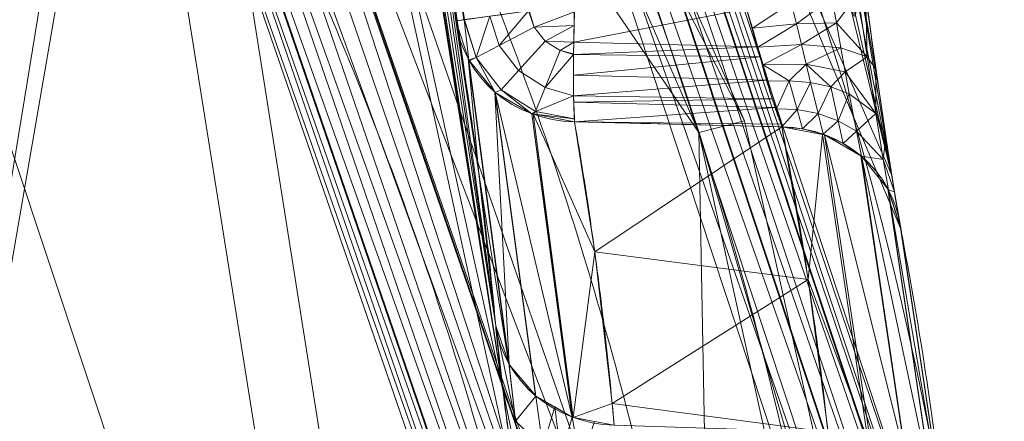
# Model space of a CAD drawing. Header units: millimetres. Extents: x -71 to 71, y -145 to 145.
# Tile 456 of 497: x 41.593 to 43.971, y 100.493 to 101.462. Entities that reach past the tile are written whole.
import ezdxf

# ---------------------------------------------------------------- set-up
doc = ezdxf.new("R2010")
doc.units = ezdxf.units.MM
doc.layers.add('1', color=7, linetype='CONTINUOUS')

msp = doc.modelspace()

# ---------------------------------------------------------------- linework, layer by layer
at = {"layer": '1', "color": 163, "linetype": 'Continuous', "lineweight": 13, "extrusion": (0.136693, -0.990613, 7.06994e-05)}
msp.add_arc((56.4148, -3.0812, -94.6776), 0.3, 92.0184, 180.684, dxfattribs=at)
at = {"layer": '1', "color": 163, "linetype": 'Continuous', "lineweight": 13, "extrusion": (0.999079, -0.025157, 0.03477)}
msp.add_arc((102.549, -4.4898, 40.2432), 0.3, 90.3221, 161.5023, dxfattribs=at)
at = {"layer": '1', "color": 163, "linetype": 'Continuous', "lineweight": 13, "extrusion": (0.055369, -0.318614, -0.946266)}
msp.add_arc((59.6877, -88.6691, -27.0397), 0.3, 101.3413, 182.1154, dxfattribs=at)
at = {"layer": '1', "color": 163, "linetype": 'Continuous', "lineweight": 13, "extrusion": (-0.061605, 0.318699, 0.945852)}
msp.add_arc((-61.7876, -86.8594, 26.7635), 0.3, 176.6042, 257.635, dxfattribs=at)
at = {"layer": '1', "color": 163, "linetype": 'Continuous', "lineweight": 13, "extrusion": (0.02833, -0.318958, -0.947345)}
msp.add_arc((51.7858, -93.1656, -25.9349), 0.3, 96.8106, 176.3076, dxfattribs=at)
at = {"layer": '1', "color": 163, "linetype": 'Continuous', "lineweight": 13}
for points, knots in [([(37.1742, 118.086, 15.9593), (37.2239, 117.78, 15.9463), (37.3507, 117.0027, 15.9054), (37.5568, 115.7564, 15.8077), (37.7934, 114.3493, 15.6541), (38.0328, 112.9479, 15.4585), (38.2747, 111.5533, 15.2221), (38.5188, 110.1664, 14.9462), (38.7649, 108.7878, 14.6324), (39.0126, 107.4184, 14.2824), (39.2617, 106.0585, 13.8977), (39.5121, 104.7086, 13.4802), (39.8472, 102.9223, 12.8822), (40.2679, 100.7151, 12.0617), (40.7745, 98.1074, 10.9747), (41.2817, 95.5384, 9.7995), (41.7887, 93.0052, 8.5494), (42.2949, 90.5035, 7.2369), (42.7998, 88.0289, 5.8738), (43.3031, 85.5763, 4.4712), (43.8045, 83.1402, 3.0394), (44.304, 80.7151, 1.5883), (44.8014, 78.2954, 0.1277), (45.2966, 75.8753, -1.3331), (45.7895, 73.4492, -2.7846), (46.28, 71.0113, -4.2172), (46.7679, 68.5562, -5.621), (47.2529, 66.0784, -6.9855), (47.7345, 63.5728, -8.2997), (48.2124, 61.0349, -9.5518), (48.6857, 58.4605, -10.7293), (49.1537, 55.8466, -11.8187), (49.5382, 53.6336, -12.6415), (49.8418, 51.8423, -13.2413), (50.0674, 50.4885, -13.6603), (50.2906, 49.1246, -14.0464), (50.5112, 47.7509, -14.398), (50.7289, 46.3679, -14.7133), (50.9436, 44.9764, -14.9907), (51.155, 43.5771, -15.2287), (51.3628, 42.1709, -15.4259), (51.5668, 40.7589, -15.5811), (51.7667, 39.3423, -15.6933), (51.9623, 37.9222, -15.7617), (52.0897, 36.9741, -15.7777), (52.1526, 36.5, -15.7782)], [0, 0, 0, 0, 0.010355, 0.026317, 0.042279, 0.058241, 0.074203, 0.090165, 0.106127, 0.122089, 0.138051, 0.154013, 0.169975, 0.201899, 0.233823, 0.265747, 0.297671, 0.329595, 0.361519, 0.393443, 0.425367, 0.457291, 0.489215, 0.521139, 0.553063, 0.584988, 0.616912, 0.648836, 0.68076, 0.712684, 0.744608, 0.776532, 0.808456, 0.824418, 0.84038, 0.856342, 0.872304, 0.888266, 0.904228, 0.92019, 0.936152, 0.952114, 0.968076, 0.984038, 1, 1, 1, 1]), ([(37.2559, 118.086, -16.033), (37.2646, 118.0418, -16.0345), (37.2954, 117.884, -16.0402), (37.3485, 117.6126, -16.0511), (37.4264, 117.215, -16.0696), (37.4932, 116.8744, -16.0881), (37.5489, 116.5907, -16.1052), (37.6046, 116.307, -16.1232), (37.6939, 115.8533, -16.1546), (37.8166, 115.23, -16.2045), (37.9507, 114.5507, -16.2669), (38.0849, 113.8722, -16.3372), (38.2638, 112.9687, -16.4414), (38.4876, 111.8417, -16.5908), (38.7562, 110.4936, -16.7997), (39.0246, 109.1501, -17.0371), (39.2927, 107.8117, -17.3018), (39.5602, 106.4786, -17.5926), (39.8272, 105.1511, -17.9082), (40.1823, 103.3886, -18.3604), (40.624, 101.1999, -18.9814), (41.1501, 98.5965, -19.8056), (41.6718, 96.0151, -20.6987), (42.1886, 93.4541, -21.6512), (42.7005, 90.9112, -22.6535), (43.2072, 88.3839, -23.6968), (43.7087, 85.8691, -24.7725), (44.3704, 82.5286, -26.2387), (45.1848, 78.3681, -28.1111), (45.9823, 74.2044, -29.9837), (46.6103, 70.8576, -31.4504), (47.0762, 68.3363, -32.5266), (47.5371, 65.8004, -33.5705), (47.9927, 63.2471, -34.5735), (48.4427, 60.6737, -35.5266), (48.887, 58.0781, -36.4203), (49.325, 55.4585, -37.2449), (49.6843, 53.2549, -37.8662), (49.968, 51.4796, -38.3185), (50.1788, 50.142, -38.6341), (50.3876, 48.7984, -38.9248), (50.5942, 47.4491, -39.1893), (50.7984, 46.0944, -39.4265), (51.0003, 44.7346, -39.635), (51.1664, 43.5976, -39.7841), (51.2979, 42.6859, -39.8879), (51.3958, 42.0012, -39.958), (51.4931, 41.3157, -40.0201), (51.5896, 40.6294, -40.0741), (51.6854, 39.9423, -40.12), (51.7646, 39.3693, -40.1513), (51.8276, 38.9106, -40.1721), (51.8746, 38.5665, -40.1857), (51.9214, 38.2223, -40.1971), (51.9681, 37.8779, -40.2064), (52.0145, 37.5335, -40.2136), (52.053, 37.2465, -40.2177), (52.0838, 37.0168, -40.22), (52.1068, 36.8446, -40.2212), (52.1297, 36.6723, -40.2218), (52.1449, 36.5574, -40.2218), (52.1526, 36.5, -40.2218)], [0, 0, 0, 0, 0.001553, 0.005547, 0.009541, 0.015532, 0.017529, 0.019525, 0.025516, 0.033504, 0.041491, 0.049479, 0.057466, 0.073442, 0.089417, 0.105392, 0.121367, 0.137342, 0.153317, 0.169292, 0.201243, 0.233193, 0.265143, 0.297094, 0.329044, 0.360994, 0.392944, 0.424895, 0.488795, 0.552696, 0.584646, 0.616596, 0.648547, 0.680497, 0.712447, 0.744398, 0.776348, 0.808298, 0.824273, 0.840249, 0.856224, 0.872199, 0.888174, 0.904149, 0.920124, 0.928112, 0.936099, 0.944087, 0.952075, 0.960062, 0.96805, 0.972043, 0.976037, 0.980031, 0.984025, 0.988019, 0.992012, 0.994009, 0.996006, 0.998003, 1, 1, 1, 1]), ([(42.1253, 105.1658, -3.0851), (42.1308, 105.1272, -3.0851), (42.1363, 105.0886, -3.0852), (42.2225, 104.4844, -3.0862), (42.3027, 103.9187, -3.0872), (42.4428, 102.9237, -3.0889), (42.5029, 102.4944, -3.0896), (42.5906, 101.8632, -3.0907), (42.6185, 101.6612, -3.0911), (42.6464, 101.4592, -3.0914)], [0, 0, 0, 0, 0.031237, 0.031237, 0.489202, 0.489202, 0.836569, 0.836569, 1, 1, 1, 1]), ([(43.6055, 99.4993, -4.8367), (43.6055, 99.4994, -4.8366), (43.6055, 99.4994, -4.8366), (43.5561, 99.9036, -3.637), (43.4799, 100.3076, -2.438), (43.279, 101.0718, -0.1699), (43.16, 101.4324, 0.9003), (42.8697, 102.152, 3.0359), (42.6982, 102.5112, 4.102), (42.4984, 102.8686, 5.1631), (42.4983, 102.8686, 5.1631), (42.4983, 102.8686, 5.1631)], [0, 0, 0, 0, 0.000006, 0.000006, 0.357966, 0.357966, 0.67864, 0.67864, 0.999994, 0.999994, 1, 1, 1, 1]), ([(43.3488, 101.4883, -2.7736), (43.3548, 101.468, -2.7735), (43.3661, 101.4274, -2.7774), (43.3814, 101.3709, -2.7946), (43.395, 101.3222, -2.8206), (43.4069, 101.2821, -2.8519), (43.4169, 101.2514, -2.8852), (43.4275, 101.2213, -2.9292), (43.4324, 101.209, -2.9585), (43.4341, 101.2033, -2.9753)], [0, 0, 0, 0, 0.125, 0.25, 0.375, 0.5, 0.625, 0.75, 1, 1, 1, 1]), ([(42.6464, 101.4592, -3.0914), (42.6474, 101.4536, -3.1079), (42.6484, 101.448, -3.1244), (42.663, 101.3625, -3.3759), (42.6756, 101.2826, -3.6109), (42.6985, 101.1228, -4.0812), (42.7089, 101.0428, -4.3163), (42.7275, 100.8829, -4.7868), (42.7357, 100.8029, -5.022), (42.7428, 100.723, -5.2573)], [0, 0, 0, 0, 0.022844, 0.022844, 0.348538, 0.348538, 0.674256, 0.674256, 1, 1, 1, 1]), ([(43.0289, 100.4834, -5.1681), (43.0289, 100.4834, -5.1681), (43.0289, 100.4834, -5.1681), (43.0219, 100.563, -4.9318), (43.0137, 100.6426, -4.6955), (42.9953, 100.8016, -4.2231), (42.985, 100.8812, -3.9869), (42.9614, 101.0458, -3.498), (42.9479, 101.1308, -3.2453), (42.9331, 101.2159, -2.9927)], [0, 0, 0, 0, 0.000026, 0.000026, 0.325718, 0.325718, 0.651436, 0.651436, 1, 1, 1, 1]), ([(42.9331, 101.2159, -2.9927), (42.9702, 101.215, -2.9914), (43.0072, 101.214, -2.9901), (43.1742, 101.2098, -2.9843), (43.3041, 101.2065, -2.9798), (43.4341, 101.2033, -2.9753)], [0, 0, 0, 0, 0.221781, 0.221781, 1, 1, 1, 1]), ([(43.4341, 101.2033, -2.9753), (43.4354, 101.1964, -2.9958), (43.4368, 101.1894, -3.0164), (43.4533, 101.103, -3.2729), (43.4673, 101.0234, -3.509), (43.4933, 100.8643, -3.9812), (43.5052, 100.7848, -4.2174), (43.5268, 100.6256, -4.6898), (43.5366, 100.546, -4.9261), (43.5453, 100.4664, -5.1624), (43.5453, 100.4663, -5.1624), (43.5453, 100.4663, -5.1624)], [0, 0, 0, 0, 0.02819, 0.02819, 0.352128, 0.352128, 0.676064, 0.676064, 0.999974, 0.999974, 1, 1, 1, 1]), ([(42.7428, 100.723, -5.2573), (42.7444, 100.7055, -5.3086), (42.7488, 100.6617, -5.4085), (42.7635, 100.5372, -5.5871), (42.7931, 100.3155, -5.7495), (42.8391, 100.0002, -5.8419), (42.89, 99.676, -5.7945), (42.9374, 99.3857, -5.6407), (42.9712, 99.1877, -5.3761), (42.9853, 99.1083, -5.1116), (42.985, 99.1178, -4.8935), (42.9815, 99.1438, -4.7876), (42.9791, 99.1613, -4.7363)], [0, 0, 0, 0, 0.0625, 0.125, 0.25, 0.375, 0.5, 0.625, 0.75, 0.875, 0.9375, 1, 1, 1, 1])]:
    msp.add_open_spline(points, degree=3, knots=knots, dxfattribs=at)
for points in [[(42.7829, 103.1818, 5.1112), (43.0389, 102.7269, 3.7498), (43.5147, 101.7097, 0.7081), (43.8109, 100.4871, -2.9572), (43.8917, 99.8268, -4.9352)], [(42.0967, 102.8554, 5.1677), (42.2575, 102.5776, 4.3425), (42.5444, 102.0199, 2.6861), (42.8777, 101.1788, 0.1881), (43.1207, 100.3346, -2.319), (43.2261, 99.7704, -3.9946), (43.2656, 99.4881, -4.8329)], [(42.9791, 99.1613, -4.7363), (42.9394, 99.4449, -3.902), (42.8342, 100.0117, -2.2343), (42.5919, 100.8596, 0.2611), (42.259, 101.7042, 2.7474), (41.9727, 102.264, 4.3961), (41.8124, 102.5428, 5.2175)], [(43.598, 101.5009, -1.252), (43.6316, 101.3718, -1.6387), (43.6055, 101.6701, -2.0443), (43.5524, 102.0708, -2.045)], [(43.6356, 101.5268, -2.4669), (43.6695, 101.274, -2.4665), (43.7051, 101.0405, -2.631), (43.7209, 100.9593, -2.8744)], [(43.8314, 100.2261, -5.0709), (43.8048, 100.4696, -4.3397), (43.7681, 100.7139, -3.6074), (43.7205, 100.9592, -2.8744)]]:
    msp.add_open_spline(points, degree=3, dxfattribs=at)
for points in [[(39.2396, 108.1656, -18.052), (41.141, 107.8941, -9.6329), (42.7869, 97.5005, -12.7005)], [(42.7869, 97.5005, -12.7005), (41.4209, 97.2562, -20.2723), (39.2396, 108.1656, -18.052)], [(42.7869, 97.5005, -12.7005), (41.141, 107.8941, -9.6329), (42.7947, 100.3088, -5.7315)], [(41.141, 107.8941, -9.6329), (42.7605, 100.5644, -5.5376), (42.7947, 100.3088, -5.7315)], [(42.7605, 100.5644, -5.5376), (41.141, 107.8941, -9.6329), (41.8507, 106.3073, -5.7195)], [(39.0136, 107.8138, 13.5366), (40.4766, 99.6431, 11.6096), (41.6453, 103.3006, 5.7764)], [(41.8507, 106.3073, -5.7195), (41.9038, 106.0521, -5.5265), (42.7605, 100.5644, -5.5376)], [(42.7605, 100.5644, -5.5376), (41.9038, 106.0521, -5.5265), (41.9451, 105.8946, -5.2475)], [(42.7428, 100.723, -5.2573), (41.9451, 105.8946, -5.2475), (42.0486, 105.5306, -4.1673)], [(42.7428, 100.723, -5.2573), (42.7605, 100.5644, -5.5376), (41.9451, 105.8946, -5.2475)], [(42.388, 103.3128, -3.0882), (42.7428, 100.723, -5.2573), (42.0486, 105.5306, -4.1673)], [(42.667, 101.4621, -2.978), (42.666, 101.4619, -2.9837), (42.1466, 105.1689, -2.9791)], [(42.1466, 105.1689, -2.9791), (42.666, 101.4619, -2.9837), (42.388, 103.3128, -3.0882)], [(42.666, 101.4619, -2.9837), (42.6464, 101.4592, -3.0914), (42.388, 103.3128, -3.0882)], [(42.388, 103.3128, -3.0882), (42.5187, 102.375, -3.0898), (42.6637, 101.3457, -3.4252), (42.7023, 101.0912, -4.1741)], [(42.7023, 101.0912, -4.1741), (42.7428, 100.723, -5.2573), (42.388, 103.3128, -3.0882)], [(40.4766, 99.6431, 11.6096), (41.6888, 102.9826, 5.7037), (41.6453, 103.3006, 5.7764)], [(43.8918, 99.8269, -4.9352), (42.7829, 103.1818, 5.1112), (42.7747, 103.1297, 5.1272)], [(42.7829, 103.1818, 5.1112), (43.6989, 101.0886, -2.6581), (43.5975, 101.5009, -1.252)], [(43.7205, 100.9592, -2.8744), (42.7829, 103.1818, 5.1112), (43.8917, 99.8268, -4.9352)], [(43.7205, 100.9592, -2.8744), (43.6989, 101.0886, -2.6581), (42.7829, 103.1818, 5.1112)], [(43.8879, 99.7721, -4.9169), (42.7747, 103.1297, 5.1272), (42.7659, 103.0743, 5.1442)], [(42.7747, 103.1297, 5.1272), (43.8879, 99.7721, -4.9169), (43.8918, 99.8269, -4.9352)], [(43.8832, 99.7088, -4.8958), (42.7653, 103.0705, 5.1454), (42.7361, 103.0228, 5.156)], [(43.8836, 99.7134, -4.8973), (42.7659, 103.0743, 5.1442), (42.7653, 103.0705, 5.1454)], [(43.8832, 99.7088, -4.8958), (43.8836, 99.7134, -4.8973), (42.7653, 103.0705, 5.1454)], [(42.7659, 103.0743, 5.1442), (43.8836, 99.7134, -4.8973), (43.8879, 99.7721, -4.9169)], [(43.8552, 99.6583, -4.8799), (42.7361, 103.0228, 5.156), (42.705, 102.9718, 5.1673)], [(42.7361, 103.0228, 5.156), (43.8552, 99.6583, -4.8799), (43.8832, 99.7088, -4.8958)], [(41.7477, 102.7144, 5.5091), (41.6888, 102.9826, 5.7037), (40.4766, 99.6431, 11.6096)], [(43.8235, 99.6026, -4.8625), (42.7038, 102.9709, 5.1673), (42.6541, 102.9333, 5.1706)], [(43.8248, 99.6036, -4.8627), (42.705, 102.9718, 5.1673), (42.7038, 102.9709, 5.1673)], [(42.7038, 102.9709, 5.1673), (43.8235, 99.6026, -4.8625), (43.8248, 99.6036, -4.8627)], [(43.8248, 99.6036, -4.8627), (43.8552, 99.6583, -4.8799), (42.705, 102.9718, 5.1673)], [(43.7712, 99.5632, -4.8513), (42.6541, 102.9333, 5.1706), (42.6046, 102.899, 5.1729)], [(42.6541, 102.9333, 5.1706), (43.7712, 99.5632, -4.8513), (43.8235, 99.6026, -4.8625)], [(43.3437, 101.218, 0.1842), (42.6046, 102.899, 5.1729), (42.4983, 102.8686, 5.1631)], [(42.6046, 102.899, 5.1729), (43.7188, 99.5276, -4.8415), (43.7712, 99.5632, -4.8513)], [(42.6046, 102.899, 5.1729), (43.3437, 101.218, 0.1842), (43.7188, 99.5276, -4.8415)], [(43.2656, 99.4881, -4.8329), (42.0967, 102.8554, 5.1677), (41.9888, 102.8244, 5.1571)], [(43.2335, 101.1902, 0.1814), (42.4983, 102.8686, 5.1631), (42.0967, 102.8554, 5.1677)], [(43.2335, 101.1902, 0.1814), (42.0967, 102.8554, 5.1677), (43.2656, 99.4881, -4.8329)], [(42.4983, 102.8686, 5.1631), (43.2335, 101.1902, 0.1814), (43.3437, 101.218, 0.1842)], [(41.9843, 102.8231, 5.1566), (41.9399, 102.7895, 5.1593), (43.0987, 99.4231, -4.8188)], [(43.1449, 99.4579, -4.8284), (41.9888, 102.8244, 5.1571), (41.9843, 102.8231, 5.1566)], [(41.9843, 102.8231, 5.1566), (43.0987, 99.4231, -4.8188), (43.1449, 99.4579, -4.8284)], [(43.1449, 99.4579, -4.8284), (43.1503, 99.4592, -4.8286), (41.9888, 102.8244, 5.1571)], [(41.9888, 102.8244, 5.1571), (43.1503, 99.4592, -4.8286), (43.2656, 99.4881, -4.8329)], [(43.0987, 99.4231, -4.8188), (41.9399, 102.7895, 5.1593), (41.8907, 102.7523, 5.1622)], [(43.0468, 99.384, -4.8081), (41.8907, 102.7523, 5.1622), (41.859, 102.7005, 5.1735)], [(41.8907, 102.7523, 5.1622), (43.0468, 99.384, -4.8081), (43.0987, 99.4231, -4.8188)], [(40.4766, 99.6431, 11.6096), (40.9538, 97.2901, 10.3186), (41.7477, 102.7144, 5.5091)], [(41.8124, 102.5428, 5.2175), (41.7477, 102.7144, 5.5091), (40.9538, 97.2901, 10.3186)], [(43.0157, 99.3284, -4.7908), (41.859, 102.7005, 5.1735), (41.8304, 102.6539, 5.1836)], [(41.859, 102.7005, 5.1735), (43.0157, 99.3284, -4.7908), (43.0468, 99.384, -4.8081)], [(42.9877, 99.2738, -4.7738), (41.8296, 102.6494, 5.185), (41.8208, 102.5945, 5.2017)], [(42.9881, 99.2791, -4.7755), (41.8304, 102.6539, 5.1836), (41.8296, 102.6494, 5.185)], [(41.8296, 102.6494, 5.185), (42.9877, 99.2738, -4.7738), (42.9881, 99.2791, -4.7755)], [(42.9881, 99.2791, -4.7755), (43.0157, 99.3284, -4.7908), (41.8304, 102.6539, 5.1836)], [(42.9833, 99.2156, -4.7544), (41.8208, 102.5945, 5.2017), (41.8124, 102.5428, 5.2175)], [(41.8208, 102.5945, 5.2017), (42.9833, 99.2156, -4.7544), (42.9877, 99.2738, -4.7738)], [(41.8455, 102.4469, 4.9352), (41.8124, 102.5428, 5.2175), (40.9538, 97.2901, 10.3186)], [(41.8124, 102.5428, 5.2175), (42.9791, 99.1613, -4.7363), (42.9833, 99.2156, -4.7544)], [(40.9538, 97.2901, 10.3186), (42.6729, 97.2656, 2.9332), (41.8455, 102.4469, 4.9352)], [(42.9083, 99.3665, -4.1321), (41.8455, 102.4469, 4.9352), (42.6729, 97.2656, 2.9332)], [(42.6464, 101.4592, -3.0914), (42.6637, 101.3457, -3.4252), (42.5187, 102.375, -3.0898)], [(43.6989, 101.0886, -2.6581), (43.5975, 101.6953, -1.9085), (43.6113, 101.5377, -1.7128)], [(43.5975, 101.6953, -1.9085), (43.6686, 101.2899, -2.5163), (43.6352, 101.5268, -2.4669)], [(43.5975, 101.6953, -1.9085), (43.6989, 101.0886, -2.6581), (43.6686, 101.2899, -2.5163)], [(43.5656, 101.4542, -2.682), (43.5546, 101.5159, -2.6796), (43.6175, 101.5244, -2.577)], [(43.5656, 101.4542, -2.682), (43.6175, 101.5244, -2.577), (43.6397, 101.3724, -2.5985)], [(43.6989, 101.0886, -2.6581), (43.6113, 101.5377, -1.7128), (43.6115, 101.473, -1.4926)], [(43.6397, 101.3724, -2.5985), (43.6175, 101.5244, -2.577), (43.6356, 101.5268, -2.4669)], [(43.6356, 101.5268, -2.4669), (43.661, 101.3429, -2.4962), (43.6397, 101.3724, -2.5985)], [(42.9315, 101.4082, -2.8076), (42.9331, 101.4988, -2.788), (43.3488, 101.4883, -2.7736)], [(43.3626, 101.4414, -2.7771), (43.3488, 101.4883, -2.7736), (43.4567, 101.5028, -2.749)], [(43.4567, 101.5028, -2.749), (43.469, 101.4518, -2.7509), (43.3626, 101.4414, -2.7771)], [(43.469, 101.4518, -2.7509), (43.4567, 101.5028, -2.749), (43.5546, 101.5159, -2.6796)], [(43.5546, 101.5159, -2.6796), (43.5656, 101.4542, -2.682), (43.469, 101.4518, -2.7509)], [(43.6989, 101.0886, -2.6581), (43.6115, 101.473, -1.4926), (43.5975, 101.5009, -1.252)], [(42.6956, 101.3709, -2.9793), (42.667, 101.4621, -2.978), (42.7285, 101.4706, -2.8808)], [(42.7285, 101.4706, -2.8808), (42.7511, 101.3998, -2.8808), (42.6956, 101.3709, -2.9793)], [(42.7511, 101.3998, -2.8808), (42.7285, 101.4706, -2.8808), (42.8218, 101.4834, -2.8142)], [(42.8218, 101.4834, -2.8142), (42.8357, 101.444, -2.8136), (42.7511, 101.3998, -2.8808)], [(42.8218, 101.4834, -2.8142), (42.8232, 101.4836, -2.8139), (42.8357, 101.444, -2.8136)], [(42.9328, 101.4813, -2.7918), (42.8357, 101.444, -2.8136), (42.8232, 101.4836, -2.8139)], [(42.8357, 101.444, -2.8136), (42.9328, 101.4813, -2.7918), (42.9322, 101.4478, -2.799)], [(43.3488, 101.4883, -2.7736), (43.3743, 101.3968, -2.7913), (42.9315, 101.4082, -2.8076)], [(42.6777, 101.3646, -3.0577), (42.6464, 101.4592, -3.0914), (42.6668, 101.462, -2.9793)], [(42.7023, 101.0912, -4.1741), (42.6464, 101.4592, -3.0914), (42.6761, 101.3693, -3.0594)], [(42.6956, 101.3709, -2.9793), (42.6668, 101.462, -2.9793), (42.667, 101.4621, -2.978)], [(42.6668, 101.462, -2.9793), (42.6956, 101.3709, -2.9793), (42.6777, 101.3646, -3.0577)], [(42.9322, 101.4478, -2.799), (42.8619, 101.4101, -2.8136), (42.8357, 101.444, -2.8136)], [(42.8619, 101.4101, -2.8136), (42.9322, 101.4478, -2.799), (42.9315, 101.4075, -2.8077)], [(43.376, 101.396, -2.7878), (43.3626, 101.4414, -2.7771), (43.469, 101.4518, -2.7509)], [(43.469, 101.4518, -2.7509), (43.4809, 101.402, -2.7609), (43.376, 101.396, -2.7878)], [(43.4809, 101.402, -2.7609), (43.469, 101.4518, -2.7509), (43.5656, 101.4542, -2.682)], [(43.5656, 101.4542, -2.682), (43.5764, 101.394, -2.6942), (43.4809, 101.402, -2.7609)], [(43.6397, 101.3724, -2.5985), (43.5764, 101.394, -2.6942), (43.5656, 101.4542, -2.682)], [(42.7978, 101.3394, -2.8808), (42.7511, 101.3998, -2.8808), (42.8357, 101.444, -2.8136), (42.8619, 101.4101, -2.8136)], [(42.7558, 101.293, -2.9793), (42.6956, 101.3709, -2.9793), (42.7511, 101.3998, -2.8808), (42.7978, 101.3394, -2.8808)], [(42.8626, 101.2988, -2.8808), (42.7978, 101.3394, -2.8808), (42.8619, 101.4101, -2.8136), (42.8982, 101.3874, -2.8136)], [(42.9315, 101.4075, -2.8077), (42.8982, 101.3874, -2.8136), (42.8619, 101.4101, -2.8136)], [(42.931, 101.3794, -2.8138), (42.8982, 101.3874, -2.8136), (42.9315, 101.4075, -2.8077)], [(42.931, 101.3782, -2.8141), (42.9315, 101.4082, -2.8076), (43.3743, 101.3968, -2.7913)], [(43.3888, 101.3532, -2.8052), (43.376, 101.396, -2.7878), (43.4809, 101.402, -2.7609)], [(43.4809, 101.402, -2.7609), (43.4924, 101.3545, -2.7784), (43.3888, 101.3532, -2.8052)], [(43.4924, 101.3545, -2.7784), (43.4809, 101.402, -2.7609), (43.5764, 101.394, -2.6942)], [(42.8626, 101.2988, -2.8808), (42.8982, 101.3874, -2.8136), (42.931, 101.3782, -2.8141)], [(42.931, 101.3782, -2.8141), (42.931, 101.2783, -2.8864), (42.8626, 101.2988, -2.8808)], [(42.8982, 101.3874, -2.8136), (42.931, 101.3794, -2.8138), (42.931, 101.3782, -2.8141)], [(43.3743, 101.3968, -2.7913), (43.3811, 101.3722, -2.7961), (42.931, 101.3782, -2.8141)], [(42.931, 101.3283, -2.8502), (42.931, 101.3782, -2.8141), (43.3811, 101.3722, -2.7961)], [(43.5764, 101.394, -2.6942), (43.5869, 101.3366, -2.7156), (43.4924, 101.3545, -2.7784)], [(43.5869, 101.3366, -2.7156), (43.5764, 101.394, -2.6942), (43.6397, 101.3724, -2.5985)], [(42.774, 100.6347, -5.2267), (42.6761, 101.3693, -3.0594), (42.6777, 101.3646, -3.0577)], [(42.7023, 101.0912, -4.1741), (42.6761, 101.3693, -3.0594), (42.774, 100.6347, -5.2267)], [(42.6956, 101.3709, -2.9793), (42.6794, 101.3625, -3.057), (42.6777, 101.3646, -3.0577)], [(42.6777, 101.3646, -3.0577), (42.7756, 100.6302, -5.2251), (42.774, 100.6347, -5.2267)], [(42.7756, 100.6302, -5.2251), (42.6777, 101.3646, -3.0577), (42.7408, 101.2876, -3.0281)], [(42.7416, 101.2866, -3.0278), (42.6794, 101.3625, -3.057), (42.6956, 101.3709, -2.9793)], [(42.6956, 101.3709, -2.9793), (42.7558, 101.293, -2.9793), (42.7416, 101.2866, -3.0278)], [(43.3811, 101.3722, -2.7961), (43.3974, 101.3163, -2.8339), (42.931, 101.3283, -2.8502)], [(43.3888, 101.3532, -2.8052), (43.4924, 101.3545, -2.7784), (43.4516, 101.3147, -2.82)], [(43.4516, 101.3147, -2.82), (43.4006, 101.3136, -2.8288), (43.3888, 101.3532, -2.8052)], [(43.4924, 101.3545, -2.7784), (43.5031, 101.3103, -2.8031), (43.4516, 101.3147, -2.82)], [(43.4924, 101.3545, -2.7784), (43.5869, 101.3366, -2.7156), (43.5525, 101.2997, -2.778)], [(43.5525, 101.2997, -2.778), (43.5031, 101.3103, -2.8031), (43.4924, 101.3545, -2.7784)], [(43.5869, 101.3366, -2.7156), (43.6397, 101.3724, -2.5985), (43.6605, 101.2356, -2.6649)], [(43.6605, 101.2356, -2.6649), (43.6397, 101.3724, -2.5985), (43.661, 101.3429, -2.4962)], [(42.8392, 101.2407, -2.9793), (42.7558, 101.293, -2.9793), (42.7978, 101.3394, -2.8808), (42.8626, 101.2988, -2.8808)], [(42.931, 101.2783, -2.8864), (42.931, 101.3283, -2.8502), (43.3974, 101.3163, -2.8339)], [(43.5869, 101.3366, -2.7156), (43.5968, 101.2832, -2.7455), (43.5525, 101.2997, -2.778)], [(43.6605, 101.2356, -2.6649), (43.5968, 101.2832, -2.7455), (43.5869, 101.3366, -2.7156)], [(43.661, 101.3429, -2.4962), (43.685, 101.1787, -2.5792), (43.6605, 101.2356, -2.6649)], [(43.3974, 101.3163, -2.8339), (43.4106, 101.2707, -2.8648), (42.931, 101.2783, -2.8864)], [(43.4207, 101.2473, -2.8926), (43.4006, 101.3136, -2.8288), (43.4516, 101.3147, -2.82)], [(43.4516, 101.3147, -2.82), (43.4708, 101.2451, -2.8849), (43.4207, 101.2473, -2.8926)], [(43.4708, 101.2451, -2.8849), (43.4516, 101.3147, -2.82), (43.5031, 101.3103, -2.8031)], [(43.5031, 101.3103, -2.8031), (43.5214, 101.2355, -2.8716), (43.4708, 101.2451, -2.8849)], [(43.5214, 101.2355, -2.8716), (43.5031, 101.3103, -2.8031), (43.5525, 101.2997, -2.778)], [(42.8397, 100.5538, -5.1975), (42.8389, 100.5547, -5.1978), (42.7408, 101.2876, -3.0281), (42.7416, 101.2866, -3.0278)], [(42.7408, 101.2876, -3.0281), (42.8389, 100.5547, -5.1978), (42.7756, 100.6302, -5.2251)], [(42.8304, 101.235, -3.0052), (42.7416, 101.2866, -3.0278), (42.7558, 101.293, -2.9793)], [(42.9277, 100.5028, -5.1777), (42.7416, 101.2866, -3.0278), (42.8304, 101.235, -3.0052)], [(42.9277, 100.5028, -5.1777), (42.8397, 100.5538, -5.1975), (42.7416, 101.2866, -3.0278)], [(42.7558, 101.293, -2.9793), (42.8392, 101.2407, -2.9793), (42.8304, 101.235, -3.0052)], [(42.8392, 101.2407, -2.9793), (42.8626, 101.2988, -2.8808), (42.931, 101.2783, -2.8864)], [(43.5525, 101.2997, -2.778), (43.57, 101.218, -2.8526), (43.5214, 101.2355, -2.8716)], [(43.57, 101.218, -2.8526), (43.5525, 101.2997, -2.778), (43.5968, 101.2832, -2.7455)], [(43.5968, 101.2832, -2.7455), (43.6139, 101.1929, -2.8285), (43.57, 101.218, -2.8526)], [(43.6139, 101.1929, -2.8285), (43.5968, 101.2832, -2.7455), (43.6605, 101.2356, -2.6649)], [(42.931, 101.2783, -2.8864), (42.9329, 101.223, -2.9806), (42.8392, 101.2407, -2.9793)], [(42.9315, 101.2628, -2.9128), (42.931, 101.2783, -2.8864), (43.4106, 101.2707, -2.8648)], [(43.4106, 101.2707, -2.8648), (43.4178, 101.2503, -2.8959), (42.9315, 101.2628, -2.9128)], [(42.9331, 101.2159, -2.9927), (42.9315, 101.2628, -2.9128), (43.4178, 101.2503, -2.8959)], [(42.8392, 101.2407, -2.9793), (42.8363, 101.2339, -3.0045), (42.8304, 101.235, -3.0052)], [(42.8304, 101.235, -3.0052), (42.9302, 100.5023, -5.1774), (42.9277, 100.5028, -5.1777)], [(42.8304, 101.235, -3.0052), (42.8331, 101.2345, -3.0048), (42.9302, 100.5023, -5.1774)], [(42.9302, 100.5023, -5.1774), (42.8331, 101.2345, -3.0048), (42.9819, 100.9017, -3.9258)], [(42.8331, 101.2345, -3.0048), (42.9331, 101.2159, -2.9927), (42.9819, 100.9017, -3.9258)], [(42.8363, 101.2339, -3.0045), (42.8392, 101.2407, -2.9793), (42.9329, 101.223, -2.9806)], [(42.9329, 101.223, -2.9806), (42.9331, 101.2159, -2.9927), (42.8363, 101.2339, -3.0045)], [(43.4178, 101.2503, -2.8959), (43.4318, 101.2102, -2.9569), (42.9331, 101.2159, -2.9927)], [(43.4341, 101.2033, -2.9753), (43.4207, 101.2473, -2.8926), (43.4708, 101.2451, -2.8849)], [(43.4708, 101.2451, -2.8849), (43.4837, 101.1986, -2.9705), (43.4341, 101.2033, -2.9753)], [(43.4837, 101.1986, -2.9705), (43.4708, 101.2451, -2.8849), (43.5214, 101.2355, -2.8716)], [(43.5214, 101.2355, -2.8716), (43.5339, 101.1854, -2.9628), (43.4837, 101.1986, -2.9705)], [(43.5339, 101.1854, -2.9628), (43.5214, 101.2355, -2.8716), (43.57, 101.218, -2.8526)], [(43.6605, 101.2356, -2.6649), (43.6784, 101.125, -2.7699), (43.6139, 101.1929, -2.8285)], [(43.6784, 101.125, -2.7699), (43.6605, 101.2356, -2.6649), (43.685, 101.1787, -2.5792)], [(43.4318, 101.2102, -2.9569), (43.4341, 101.2033, -2.9753), (42.9331, 101.2159, -2.9927)], [(42.9819, 100.9017, -3.9258), (42.9331, 101.2159, -2.9927), (43.4341, 101.2033, -2.9753)], [(43.7188, 99.5276, -4.8415), (43.3437, 101.218, 0.1842), (43.2335, 101.1902, 0.1814)], [(43.57, 101.218, -2.8526), (43.5822, 101.1632, -2.9522), (43.5339, 101.1854, -2.9628)], [(43.5822, 101.1632, -2.9522), (43.57, 101.218, -2.8526), (43.6139, 101.1929, -2.8285)], [(43.4341, 101.2033, -2.9753), (43.4974, 100.8349, -4.0685), (42.9819, 100.9017, -3.9258)], [(43.2335, 101.1902, 0.1814), (43.6055, 99.4994, -4.8367), (43.7188, 99.5276, -4.8415)], [(43.2656, 99.4881, -4.8329), (43.6055, 99.4994, -4.8367), (43.2335, 101.1902, 0.1814)], [(43.4974, 100.8349, -4.0685), (43.4341, 101.2033, -2.9753), (43.5319, 101.1852, -2.9628)], [(43.4974, 100.8349, -4.0685), (43.5319, 101.1852, -2.9628), (43.6419, 100.448, -5.1526)], [(43.6468, 100.4471, -5.1521), (43.6419, 100.448, -5.1526), (43.5319, 101.1852, -2.9628), (43.5371, 101.1843, -2.9622)], [(43.6139, 101.1929, -2.8285), (43.626, 101.1325, -2.9389), (43.5822, 101.1632, -2.9522)], [(43.626, 101.1325, -2.9389), (43.6139, 101.1929, -2.8285), (43.6784, 101.125, -2.7699)], [(43.7339, 100.3966, -5.1319), (43.6468, 100.4471, -5.1521), (43.5371, 101.1843, -2.9622)], [(43.5371, 101.1843, -2.9622), (43.6249, 101.1331, -2.9392), (43.7339, 100.3966, -5.1319)], [(43.685, 101.1787, -2.5792), (43.7057, 101.0467, -2.708), (43.6784, 101.125, -2.7699)], [(43.735, 100.396, -5.1317), (43.7339, 100.3966, -5.1319), (43.6249, 101.1331, -2.9392), (43.626, 101.1325, -2.9389)], [(43.6784, 101.125, -2.7699), (43.6914, 101.0514, -2.9074), (43.626, 101.1325, -2.9389)], [(43.7991, 100.3193, -5.1035), (43.735, 100.396, -5.1317), (43.626, 101.1325, -2.9389)], [(43.626, 101.1325, -2.9389), (43.6899, 101.0542, -2.9084), (43.7991, 100.3193, -5.1035)], [(43.6914, 101.0514, -2.9074), (43.6784, 101.125, -2.7699), (43.7057, 101.0467, -2.708)], [(42.774, 100.6347, -5.2267), (42.7428, 100.723, -5.2573), (42.7023, 101.0912, -4.1741)], [(43.6899, 101.0542, -2.9084), (43.6907, 101.0518, -2.9075), (43.7991, 100.3193, -5.1035)], [(43.8315, 100.2261, -5.0709), (43.7999, 100.3169, -5.1027), (43.6907, 101.0518, -2.9075)], [(43.6907, 101.0518, -2.9075), (43.7999, 100.3169, -5.1027), (43.7991, 100.3193, -5.1035)], [(43.6907, 101.0518, -2.9075), (43.7209, 100.9593, -2.8744), (43.8315, 100.2261, -5.0709)], [(43.7057, 101.0467, -2.708), (43.7209, 100.9593, -2.8744), (43.6914, 101.0514, -2.9074)], [(43.7205, 100.9592, -2.8744), (43.8917, 99.8268, -4.9352), (43.8617, 100.0264, -5.0027)], [(43.8617, 100.0264, -5.0027), (43.8314, 100.2261, -5.0709), (43.7205, 100.9592, -2.8744)], [(42.9819, 100.9017, -3.9258), (43.0242, 100.5354, -5.0138), (42.9302, 100.5023, -5.1774)], [(43.0242, 100.5354, -5.0138), (42.9819, 100.9017, -3.9258), (43.4974, 100.8349, -4.0685)], [(43.4974, 100.8349, -4.0685), (43.5453, 100.4663, -5.1624), (43.0242, 100.5354, -5.0138)], [(43.6419, 100.448, -5.1526), (43.5453, 100.4663, -5.1624), (43.4974, 100.8349, -4.0685)], [(42.7428, 100.723, -5.2573), (42.7746, 100.633, -5.2261), (42.7909, 100.493, -5.4624)], [(42.7909, 100.493, -5.4624), (42.7605, 100.5644, -5.5376), (42.7428, 100.723, -5.2573)], [(42.7909, 100.493, -5.4624), (42.7746, 100.633, -5.2261), (42.7756, 100.6302, -5.2251)], [(42.7909, 100.493, -5.4624), (42.7756, 100.6302, -5.2251), (42.8397, 100.5538, -5.1975)], [(42.7605, 100.5644, -5.5376), (42.7909, 100.493, -5.4624), (42.8223, 100.2678, -5.6303)], [(42.8223, 100.2678, -5.6303), (42.794, 100.3136, -5.7279), (42.7605, 100.5644, -5.5376)], [(42.8397, 100.5538, -5.1975), (42.8562, 100.4313, -5.4026), (42.7909, 100.493, -5.4624)], [(42.8562, 100.4313, -5.4026), (42.8397, 100.5538, -5.1975), (42.8854, 100.5273, -5.1872)], [(42.8854, 100.5273, -5.1872), (42.8998, 100.4086, -5.3786), (42.8562, 100.4313, -5.4026)], [(42.8998, 100.4086, -5.3786), (42.8854, 100.5273, -5.1872), (42.9277, 100.5028, -5.1777)], [(43.0242, 100.5354, -5.0138), (43.0289, 100.4834, -5.1681), (42.9302, 100.5023, -5.1774)], [(43.5453, 100.4663, -5.1624), (43.0289, 100.4834, -5.1681), (43.0242, 100.5354, -5.0138)], [(42.9277, 100.5028, -5.1777), (42.9478, 100.3928, -5.3601), (42.8998, 100.4086, -5.3786)], [(42.9478, 100.3928, -5.3601), (42.9277, 100.5028, -5.1777), (42.981, 100.4926, -5.1727)], [(42.8223, 100.2678, -5.6303), (42.7909, 100.493, -5.4624), (42.8562, 100.4313, -5.4026)]]:
    msp.add_3dface(points, dxfattribs=at)

doc.saveas('drawing.dxf')
